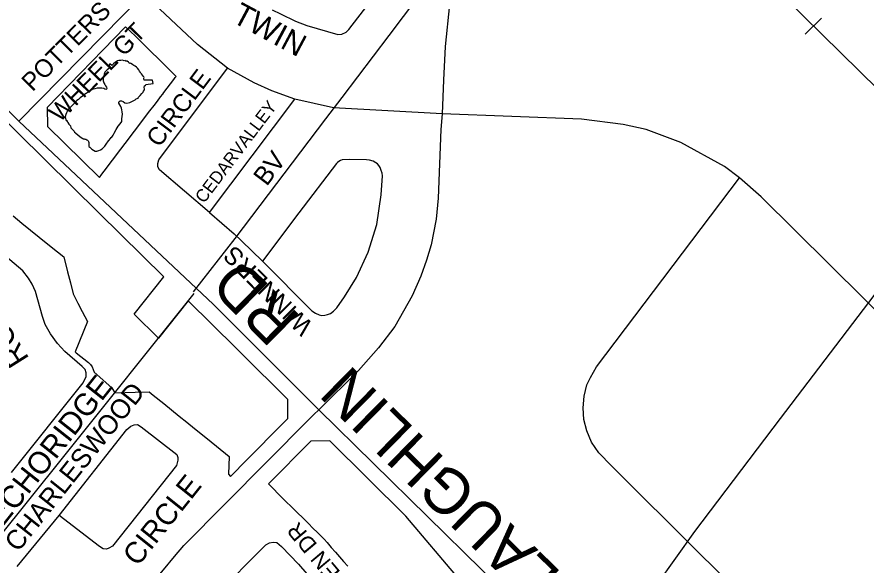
# Model space of a CAD drawing. Extents: x 586326 to 623965, y 4819854 to 4857850.
# Drawn here: x 595381 to 596330, y 4839802 to 4840414 of the extents above; entities that cross this region are included whole.
import ezdxf

# ---------------------------------------------------------------- set-up
doc = ezdxf.new("R2010")
doc.units = 0
for name, color, linetype in [('Lots_Concessions', 7, 'Continuous'), ('Major Rds and Hwys', 7, 'Continuous'), ('Major Rds Lbls', 7, 'Continuous'), ('Minor Rd Lbls', 7, 'Continuous'), ('Minor Rds', 7, 'Continuous'), ('Park Outlines', 7, 'Continuous'), ('Proposed Secondary Rds', 7, 'Continuous'), ('Railways_lbls', 7, 'Continuous'), ('SWM Ponds', 7, 'Continuous')]:
    doc.layers.add(name, color=color, linetype=linetype)

msp = doc.modelspace()

# ---------------------------------------------------------------- linework, layer by layer
at = {"layer": 'Lots_Concessions'}
for p, q in [((595797.17, 4840393.76), (595854.63, 4840469.88)), ((595744.65, 4840324.56), (595797.17, 4840393.76)), ((595726.5, 4840300.65), (595744.65, 4840324.56)), ((595625.18, 4840167.14), (595726.5, 4840300.65)), ((596234.71, 4839965.93), (596448.39, 4840246.62)), ((595578.61, 4840107.21), (595625.18, 4840167.14)), ((595579.13, 4840105.65), (595431.94, 4839921.6)), ((596139.11, 4839839.82), (596234.71, 4839965.93)), ((595431.94, 4839921.6), (595336.4, 4839803.01)), ((596060.98, 4839730.85), (596139.11, 4839839.82))]:
    msp.add_line(p, q, dxfattribs=at)
at = {"layer": 'Major Rds and Hwys'}
for points in [[(595383.41, 4840297.88), (595139.32, 4840539.74), (594937.57, 4840739.64)], [(596004.1, 4840682.13), (595952.16, 4840612.14), (595933.34, 4840584), (595918.58, 4840560.05), (595888.6, 4840503.81), (595875.31, 4840473.13), (595864.9, 4840428.44), (595859.79, 4840381.34), (595858.21, 4840343.74), (595856.64, 4840306.14)], [(595856.64, 4840306.14), (595855.06, 4840288.82), (595852.22, 4840212.15), (595849.97, 4840188.4), (595844.22, 4840159.96), (595838.9, 4840142.81), (595832.68, 4840124.73), (595823.17, 4840103), (595803.56, 4840068.72), (595785.38, 4840044.73), (595763.23, 4840019.33), (595718.69, 4839975.62)], [(595600.96, 4840093.12), (595383.41, 4840297.88)], [(595718.69, 4839975.62), (595600.96, 4840093.12)], [(595481.77, 4839722.05), (595544.94, 4839796.91), (595557.52, 4839811.84), (595567.69, 4839824.08), (595707.18, 4839964.34), (595713.16, 4839970.35), (595718.69, 4839975.62)], [(596323.77, 4839377.13), (596022.36, 4839677.83), (595718.69, 4839975.62)]]:
    msp.add_lwpolyline(points, dxfattribs=at)
at = {"layer": 'Minor Rds'}
for points in [[(595666.59, 4840422.5), (595675.78, 4840417.82), (595692.59, 4840409.84), (595705.28, 4840404.77), (595739.81, 4840394.83), (595744.48, 4840395.29), (595749.18, 4840397.36), (595752.38, 4840400.41), (595785.04, 4840443.26), (595799.54, 4840463.06), (595804.13, 4840470.85), (595808.42, 4840482.3), (595815.04, 4840504.52)], [(595383.41, 4840297.88), (595523.18, 4840440.39)], [(595596.67, 4840196.06), (595540.44, 4840243.66), (595538.7, 4840246.96), (595538.84, 4840250.74), (595539.94, 4840254.91), (595616.48, 4840357.32)], [(595596.67, 4840196.06), (595692.06, 4840322.59)], [(595722.2, 4840081.07), (595725.24, 4840081.35), (595728.3, 4840081.95), (595731.89, 4840083.34), (595734.96, 4840085.63), (595738.76, 4840089.36), (595747.47, 4840101.85), (595760.7, 4840123.27), (595773.82, 4840151.74), (595783.46, 4840182.68), (595788.33, 4840215.73), (595789.81, 4840237.02), (595789.39, 4840239.86), (595788.48, 4840242.75), (595787.2, 4840246.11), (595785.97, 4840248.42), (595784.44, 4840250.25), (595782.57, 4840251.44), (595779.27, 4840253.29), (595775.44, 4840254.39), (595772.1, 4840254.76), (595752.58, 4840255.3), (595744.93, 4840254.79), (595742.99, 4840253.97), (595741.04, 4840252.78), (595739.59, 4840251.79), (595738.45, 4840250.63), (595696.28, 4840195.55), (595655.93, 4840141.69)], [(596456.28, 4839510.09), (596144.27, 4839815.16), (596045.83, 4839913.05), (596031.84, 4839927.72), (596023.6, 4839939.62), (596018.27, 4839952.12), (596015.08, 4839964.7), (596014.16, 4839977.76), (596015.3, 4839990.81), (596018.36, 4840003.38), (596022.24, 4840011.84), (596029.25, 4840023.76), (596188.86, 4840234.54)], [(595596.67, 4840196.06), (595624.08, 4840172.12), (595632.23, 4840164.29), (595655.93, 4840141.69)], [(595375.15, 4839905.7), (595455.41, 4840005.66), (595458.8, 4840012.77), (595458.71, 4840016.82), (595457.64, 4840020.54), (595454.18, 4840023.97), (595434.85, 4840040.88), (595426.48, 4840049.77), (595418.83, 4840060.63), (595412.88, 4840071.06), (595409.8, 4840079.68), (595401.96, 4840107.71), (595398.29, 4840115.96), (595394.18, 4840122.54), (595387.68, 4840130.87), (595358.3, 4840155.27)], [(595655.93, 4840141.69), (595710.98, 4840086.16), (595715, 4840083.54), (595718.94, 4840081.75), (595722.2, 4840081.07)], [(595428.36, 4839857.46), (595504.23, 4839953.44), (595508.4, 4839957.18), (595512.26, 4839958.82), (595515.88, 4839959.08), (595519.97, 4839956.64), (595559.82, 4839925.76), (595561.21, 4839922.42), (595561.18, 4839919.19), (595559.5, 4839913.51), (595487.95, 4839823.22), (595484.13, 4839821.21), (595481.35, 4839819.88)], [(595381.47, 4839800.58), (595428.36, 4839857.46), (595428.36, 4839857.46)], [(595481.35, 4839819.88), (595477.65, 4839820.27), (595473.46, 4839822.9), (595428.36, 4839857.46)], [(595631.33, 4839698.77), (595587.9, 4839733.15), (595586.07, 4839736.22), (595585.06, 4839739.12), (595584.76, 4839742.64), (595585.79, 4839746.06), (595588.68, 4839750.37), (595602.52, 4839767.48), (595659.38, 4839824.64), (595663.42, 4839827.11), (595667.69, 4839827.77), (595671.71, 4839827.21), (595677.1, 4839823), (595696.01, 4839803.06), (595716.73, 4839779.13)]]:
    msp.add_lwpolyline(points, dxfattribs=at)
at = {"layer": 'Park Outlines'}
msp.add_lwpolyline([(595502.76, 4840403.52), (595415.14, 4840313.21), (595415.39, 4840291.94), (595473.36, 4840234.98), (595476.29, 4840238.83), (595478.93, 4840242.31), (595497.35, 4840266.59), (595502.37, 4840273.2), (595512.74, 4840286.86), (595529.87, 4840309.44), (595534.55, 4840315.6), (595538.2, 4840320.42), (595541.86, 4840325.23), (595544.16, 4840328.27), (595545.51, 4840330.05), (595549.17, 4840334.86), (595552.82, 4840339.68), (595556.62, 4840344.68), (595558.13, 4840346.67), (595559.19, 4840348.07), (595548.38, 4840358.69), (595539.69, 4840367.24), (595530.99, 4840375.78), (595522.3, 4840384.33), (595513.6, 4840392.87)], close=True, dxfattribs=at)
for points in [[(595377.03, 4840192.15), (595386.57, 4840184.09), (595396.34, 4840176.29), (595406.1, 4840168.49), (595419.59, 4840157.72), (595433.71, 4840146.44), (595437.87, 4840129.74), (595440.95, 4840117.42), (595444.02, 4840105.09), (595449.35, 4840094.74), (595454.18, 4840085.35), (595459.98, 4840074.07), (595446.31, 4840040.26), (595447.63, 4840039.18), (595461.07, 4840028.31), (595463.35, 4840026.1), (595465.21, 4840023.53), (595466.59, 4840020.68), (595467.44, 4840017.63), (595487.23, 4840000.07), (595490.64, 4839994.73), (595513.26, 4839995.3), (595528.9, 4839995.69), (595533.36, 4839992.1), (595545.32, 4839982.47), (595553.89, 4839975.57), (595562.45, 4839968.67), (595571.02, 4839961.78), (595579.58, 4839954.88), (595594.28, 4839943.04), (595618.51, 4839923.53), (595617.64, 4839903.7), (595620.15, 4839901.21), (595625.79, 4839906.91), (595632.82, 4839914.02), (595684.25, 4839965.98), (595684.14, 4839987.16), (595631.91, 4840038.86), (595626.23, 4840044.49), (595572.75, 4840097.44), (595539.45, 4840055.73), (595512.28, 4840082.42), (595545.58, 4840124.14), (595497.29, 4840171.59), (595488.67, 4840180.07), (595481.48, 4840187.13), (595472.85, 4840195.61), (595351.98, 4840314.38)], [(595936.06, 4839715.23), (595815.89, 4839856.72), (595730.98, 4839940.78), (595709.82, 4839940.68), (595662.38, 4839892.74), (595664.51, 4839890.63), (595676.77, 4839878.49), (595693.45, 4839861.97), (595702.17, 4839853.34), (595707.15, 4839848.42), (595712.12, 4839843.49), (595717.09, 4839838.57), (595722.07, 4839833.64), (595724.79, 4839830.95), (595728.04, 4839827.24), (595732.65, 4839821.97), (595737.26, 4839816.71), (595741.86, 4839811.44), (595746.47, 4839806.18), (595751.08, 4839800.91)]]:
    msp.add_lwpolyline(points, dxfattribs=at)
at = {"layer": 'Proposed Secondary Rds'}
for points in [[(595616.48, 4840357.32), (595583.02, 4840383.7), (595523.18, 4840440.39)], [(595692.06, 4840322.59), (595666.32, 4840332.02), (595646.58, 4840340.66), (595616.48, 4840357.32)], [(595856.64, 4840306.14), (595734.99, 4840312.84), (595692.06, 4840322.59)], [(596188.86, 4840234.54), (596172.26, 4840247.45), (596123.51, 4840274.06), (596084.52, 4840288.82), (596058.96, 4840294.35), (596012.32, 4840300.15), (595856.64, 4840306.14)], [(596844.93, 4839276.51), (596814.63, 4839308.39), (596799.35, 4839329.21), (596783.28, 4839355.29), (596769.84, 4839382.17), (596762.46, 4839401.93), (596754.29, 4839426.96), (596702.92, 4839611.94), (596671.82, 4839723.91), (596651.01, 4839770.81), (596628.09, 4839801.37), (596327.83, 4840099.75), (596213.3, 4840213.56), (596188.86, 4840234.54)]]:
    msp.add_lwpolyline(points, dxfattribs=at)
at = {"layer": 'Railways_lbls'}
msp.add_line((596280.48, 4840413.1), (596262.48, 4840395.1), dxfattribs=at)
msp.add_lwpolyline([(596407.44, 4840270.33), (596407.44, 4840271.33), (596218.15, 4840457.44), (596103.52, 4840569.79), (596003.44, 4840670.33), (595969.44, 4840702.33), (595693.44, 4840969.33), (595693.44, 4840970.33), (595341.03, 4841310.9), (595337.29, 4841314.27), (595115.39, 4841532.57), (595087.41, 4841560.39), (594920.83, 4841724.72), (594904.79, 4841740.83), (594761.23, 4841880.8), (594503.86, 4842130.49), (594208.29, 4842425.47)], dxfattribs=at)
at = {"layer": 'SWM Ponds'}
msp.add_lwpolyline([(595519.23, 4840352.3), (595518.24, 4840353.92), (595517.33, 4840355.29), (595516.01, 4840357.21), (595514.94, 4840358.24), (595513.48, 4840359.38), (595512, 4840360.25), (595510.62, 4840360.77), (595509.15, 4840362.01), (595508.52, 4840362.8), (595507.29, 4840362.52), (595506.37, 4840363.15), (595506.11, 4840364.01), (595504.57, 4840364.93), (595502.97, 4840365.05), (595502.38, 4840365.61), (595501.23, 4840365.47), (595499.07, 4840366.31), (595497.38, 4840365.94), (595495.01, 4840365.92), (595493.5, 4840365.31), (595491.47, 4840363.8), (595489.21, 4840361.99), (595487.46, 4840360.35), (595484.95, 4840361.91), (595484.02, 4840360.51), (595485.39, 4840358.3), (595484.89, 4840357.66), (595483.7, 4840356.62), (595482.03, 4840355.2), (595480.52, 4840353.75), (595479.49, 4840352.67), (595478.74, 4840350.63), (595478.28, 4840349.2), (595477.86, 4840347.09), (595477.59, 4840344.95), (595477.72, 4840343.07), (595478.45, 4840340.99), (595479.33, 4840338.99), (595480.35, 4840337.53), (595481.33, 4840336.02), (595481.61, 4840334.58), (595481.29, 4840333.69), (595480.48, 4840333.49), (595479.54, 4840333.85), (595478.52, 4840334.36), (595476.16, 4840334.7), (595474.15, 4840334.77), (595471.02, 4840334.86), (595468.15, 4840334.19), (595465.37, 4840333.27), (595463.73, 4840332.38), (595462.17, 4840331.35), (595460.9, 4840330.56), (595458.62, 4840328.96), (595456.65, 4840327.77), (595455.37, 4840326.61), (595454.45, 4840325.92), (595452.03, 4840324.14), (595449.96, 4840322.09), (595448.29, 4840321.15), (595446.95, 4840320.04), (595446.02, 4840318.6), (595443.31, 4840315.74), (595440.67, 4840313.2), (595438.3, 4840310.54), (595437.41, 4840308.79), (595436.71, 4840307.18), (595436.01, 4840305.56), (595435.34, 4840302.89), (595435.37, 4840300.89), (595435.92, 4840299.43), (595436.49, 4840298.23), (595437.23, 4840298.69), (595437.57, 4840298.05), (595438.23, 4840296.5), (595439.24, 4840294.77), (595441.27, 4840292.71), (595441.39, 4840290.55), (595443.67, 4840288.3), (595445.21, 4840286.91), (595445.74, 4840285.66), (595446.83, 4840284.89), (595449.6, 4840282.54), (595453.05, 4840279.75), (595454.73, 4840278.77), (595455.12, 4840278.37), (595455.62, 4840278.22), (595456.44, 4840278.19), (595457.28, 4840278), (595458.24, 4840277.86), (595459.31, 4840277.35), (595460.3, 4840276.76), (595460.94, 4840276.08), (595461.41, 4840275.24), (595461.71, 4840274.11), (595461.74, 4840273.01), (595461.72, 4840272.14), (595461.44, 4840270.94), (595461.45, 4840270.23), (595461.71, 4840269.84), (595462.78, 4840269.05), (595465.11, 4840266.8), (595466.69, 4840265.57), (595468.61, 4840264.54), (595470.62, 4840264.47), (595472.65, 4840265.15), (595474.56, 4840265.91), (595476.49, 4840266.94), (595478.05, 4840268.45), (595479.46, 4840270.25), (595481, 4840272.34), (595483.67, 4840275.89), (595486.37, 4840278.86), (595486.05, 4840279.6), (595487.16, 4840280.11), (595488.69, 4840282.31), (595489.99, 4840284.58), (595492.21, 4840288.86), (595494.48, 4840292.25), (595496.74, 4840294.9), (595498.41, 4840297.63), (595498.64, 4840300.46), (595498.92, 4840303.34), (595499.12, 4840306), (595498.87, 4840308.45), (595498.51, 4840310.52), (595497.99, 4840312.62), (595497.24, 4840314.42), (595496.27, 4840316.31), (595495.33, 4840317.99), (595495.14, 4840319.07), (595495.59, 4840320.13), (595496.76, 4840320.9), (595498.08, 4840320.91), (595499.93, 4840320.03), (595501.74, 4840318.61), (595504.16, 4840318.23), (595507.36, 4840318.83), (595509.84, 4840320.08), (595513.47, 4840321.85), (595514.61, 4840322.94), (595516.61, 4840323.82), (595517.01, 4840324.81), (595518.93, 4840326.79), (595520.9, 4840328.83), (595522.2, 4840330.25), (595522.76, 4840331.69), (595523.72, 4840332.92), (595523.8, 4840333.98), (595523.33, 4840335.66), (595523.8, 4840337.45), (595524.99, 4840338.03), (595525.45, 4840338.98), (595533.44, 4840340.07), (595532.64, 4840343.98), (595523.5, 4840343.7), (595522.99, 4840345.33), (595523.15, 4840346.14), (595523.59, 4840346.83), (595523.03, 4840347.55), (595522.3, 4840348.3), (595521.47, 4840349.52), (595520.63, 4840350.74), (595519.73, 4840351.63)], close=True, dxfattribs=at)

# ---------------------------------------------------------------- texts
at = {"layer": 'Major Rds Lbls'}
msp.add_text('McLAUGHLIN    RD ', height=49.998, rotation=135.49052, dxfattribs=at).set_placement((596054.57, 4839730.26))
at = {"layer": 'Minor Rd Lbls'}
for s, height, rotation, p in [('POTTERS ', 20, 45.10409, (595398.54, 4840330.24)), ('TWIN', 25.002, 331.89973, (595620.37, 4840409.47)), ('WHEEL GT', 20, 45.78814, (595429.24, 4840295.71)), ('CIRCLE', 20, 53.07882, (595540.31, 4840267.67)), ('CEDARVALLEY', 14, 52.84502, (595590.36, 4840205.37)), ('BV', 20.803, 52.84502, (595660.47, 4840224.49)), ('WINNERS', 20, 134.83133, (595713.44, 4840070.78)), ('ROAD', 24.797, 122.22043, (595395.52, 4840032.94)), ('ECHORIDGE', 24.797, 51.70522, (595365, 4839843.88)), ('CHARLESWOOD', 21.6, 51.45157, (595382.54, 4839815.67)), ('CIRCLE', 23.76, 51.45157, (595516.24, 4839799.63)), ('DHAVEN DR', 18, 129.92932, (595786.47, 4839743))]:
    msp.add_text(s, height=height, rotation=rotation, dxfattribs=at).set_placement(p)

doc.saveas('drawing.dxf')
